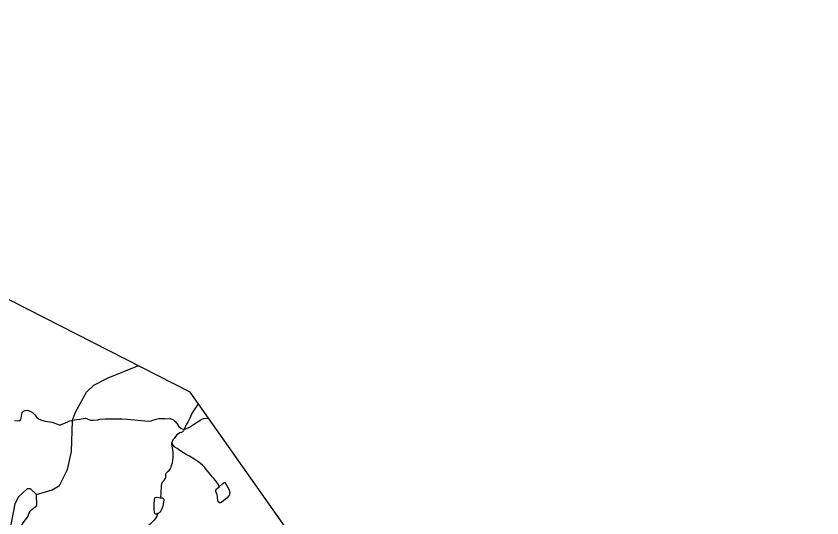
# Model space of a CAD drawing. Extents: x 2001466 to 31450019, y -30647475 to 847247.
# Drawn here: x 2166634 to 2179332, y 808537 to 816435 of the extents above; entities that cross this region are included whole.
import ezdxf

# ---------------------------------------------------------------- set-up
doc = ezdxf.new("R2010")
doc.units = 0
for name, color, linetype in [('Exist Boundary Political CountyLine', 7, 'Continuous'), ('Exist Hydrographic Creek Single Shore', 7, 'Continuous'), ('Exist Hydrographic Misc Water Feature', 7, 'Continuous'), ('Exist Road Non-System Type 51', 7, 'Continuous')]:
    doc.layers.add(name, color=color, linetype=linetype)

msp = doc.modelspace()

# ---------------------------------------------------------------- linework, layer by layer
at = {"layer": 'Exist Boundary Political CountyLine'}
msp.add_lwpolyline([(2192034, 787593), (2192017, 787600), (2191946, 788440), (2191463, 794429), (2179298, 796463), (2169375, 810514), (2153809, 818455), (2147151, 821629), (2135812, 826367), (2133839, 827270)], dxfattribs=at)
at = {"layer": 'Exist Hydrographic Creek Single Shore'}
for points in [[(2167525, 810073), (2167571, 810200), (2167744, 810518), (2167860, 810627), (2168084, 810744), (2168555, 810932)], [(2166953, 808904), (2167203, 808981), (2167319, 809047), (2167443, 809297), (2167508, 809581), (2167522, 810066), (2167525, 810073)]]:
    msp.add_lwpolyline(points, dxfattribs=at)
at = {"layer": 'Exist Hydrographic Misc Water Feature'}
for points in [[(2169502, 810334), (2169418, 810205), (2169393, 810159), (2169371, 810109), (2169343, 810053), (2169328, 810026), (2169314, 810000), (2169300, 809968), (2169284, 809930), (2169270, 809908), (2169266, 809902), (2169262, 809898), (2169254, 809890), (2169246, 809886), (2169238, 809882), (2169215, 809876), (2169194, 809862), (2169167, 809842), (2169147, 809817), (2169123, 809787), (2169105, 809767), (2169097, 809749), (2169090, 809727), (2169089, 809723)], [(2168912, 808854), (2168914, 808877), (2168918, 808902), (2168919, 808961), (2168923, 809007), (2168927, 809047), (2168933, 809074), (2168941, 809098), (2168949, 809111), (2168957, 809119), (2168972, 809137), (2168982, 809149), (2168988, 809161), (2168995, 809175), (2168994, 809189), (2168992, 809207), (2168993, 809221), (2168994, 809229), (2169000, 809241), (2169004, 809247), (2169018, 809261), (2169032, 809271), (2169046, 809283), (2169056, 809299), (2169069, 809315), (2169079, 809337), (2169085, 809359), (2169097, 809403), (2169103, 809447), (2169107, 809493), (2169108, 809533), (2169108, 809571), (2169104, 809607), (2169100, 809635), (2169092, 809669), (2169088, 809685), (2169087, 809709), (2169089, 809723)], [(2169833, 809026), (2169831, 809040), (2169823, 809060), (2169809, 809081), (2169792, 809107), (2169776, 809125), (2169748, 809159), (2169724, 809183), (2169692, 809223), (2169664, 809254), (2169630, 809298), (2169602, 809336), (2169573, 809368), (2169539, 809392), (2169497, 809425), (2169449, 809457), (2169408, 809481), (2169365, 809509), (2169314, 809537), (2169274, 809560), (2169212, 809598), (2169170, 809628), (2169138, 809649), (2169114, 809675), (2169100, 809699), (2169089, 809723)], [(2169833, 809026), (2169893, 809080), (2169917, 809098), (2169959, 809036), (2169985, 808990), (2169993, 808971), (2170000, 808938), (2169998, 808907), (2169992, 808892), (2169984, 808880), (2169976, 808872), (2169958, 808852), (2169901, 808804), (2169864, 808780), (2169848, 808776), (2169840, 808776), (2169832, 808779), (2169818, 808788), (2169814, 808803), (2169812, 808826), (2169810, 808851), (2169808, 808875), (2169802, 808899), (2169796, 808921), (2169787, 808939), (2169782, 808953), (2169780, 808963), (2169781, 808971), (2169791, 808987), (2169803, 808999), (2169833, 809026)], [(2166953, 808904), (2166861, 808994), (2166811, 808995), (2166670, 808870), (2166612, 808760), (2166540, 808377), (2166540, 808259), (2166657, 808293), (2166707, 808338), (2166731, 808436), (2166814, 808546), (2166855, 808647), (2166963, 808730), (2166953, 808904)], [(2168869, 808604), (2168854, 808596), (2168838, 808594), (2168828, 808598), (2168822, 808606), (2168815, 808632), (2168811, 808668), (2168809, 808720), (2168809, 808766), (2168813, 808806), (2168815, 808824), (2168818, 808848), (2168821, 808854), (2168826, 808858), (2168830, 808860), (2168844, 808862), (2168912, 808854)], [(2168912, 808854), (2168942, 808851), (2168952, 808849), (2168959, 808841), (2168961, 808821), (2168951, 808753), (2168945, 808721), (2168937, 808693), (2168925, 808668), (2168913, 808649), (2168898, 808628), (2168886, 808616), (2168869, 808604)], [(2168869, 808604), (2168852, 808564), (2168836, 808538), (2168808, 808502), (2168781, 808474), (2168749, 808439), (2168713, 808411), (2168685, 808387), (2168659, 808369), (2168647, 808361), (2168623, 808349), (2168599, 808341), (2168570, 808337), (2168537, 808333), (2168509, 808334), (2168481, 808338), (2168451, 808344), (2168421, 808348), (2168391, 808354), (2168369, 808358), (2168339, 808361), (2168311, 808359)]]:
    msp.add_lwpolyline(points, dxfattribs=at)
at = {"layer": 'Exist Road Non-System Type 51'}
for points in [[(2166610, 810070), (2166656, 810066), (2166688, 810069), (2166709, 810083), (2166715, 810107), (2166723, 810167), (2166732, 810194), (2166752, 810216), (2166778, 810228), (2166806, 810233), (2166854, 810218), (2166894, 810194), (2166929, 810161), (2166963, 810118), (2166996, 810092), (2167040, 810075), (2167092, 810058), (2167205, 810044), (2167311, 810001), (2167324, 809998), (2167329, 809998), (2167334, 809999), (2167371, 810019), (2167441, 810044), (2167478, 810062), (2167510, 810071), (2167525, 810073)], [(2167525, 810073), (2167588, 810084), (2167636, 810093), (2167693, 810102), (2167729, 810104), (2167806, 810077), (2167846, 810077), (2167920, 810082), (2167954, 810091), (2168038, 810094), (2168257, 810094), (2168301, 810096), (2168388, 810090), (2168714, 810061), (2168760, 810062), (2168790, 810073), (2168841, 810091), (2168882, 810100), (2168946, 810102), (2168976, 810100), (2169007, 810098), (2169060, 810100), (2169114, 810080), (2169143, 810054), (2169173, 810015), (2169198, 809977), (2169233, 809946)], [(2169233, 809946), (2169276, 809932), (2169310, 809940), (2169364, 809966), (2169444, 810019), (2169560, 810091), (2169591, 810101), (2169662, 810108)]]:
    msp.add_lwpolyline(points, dxfattribs=at)

doc.saveas('drawing.dxf')
